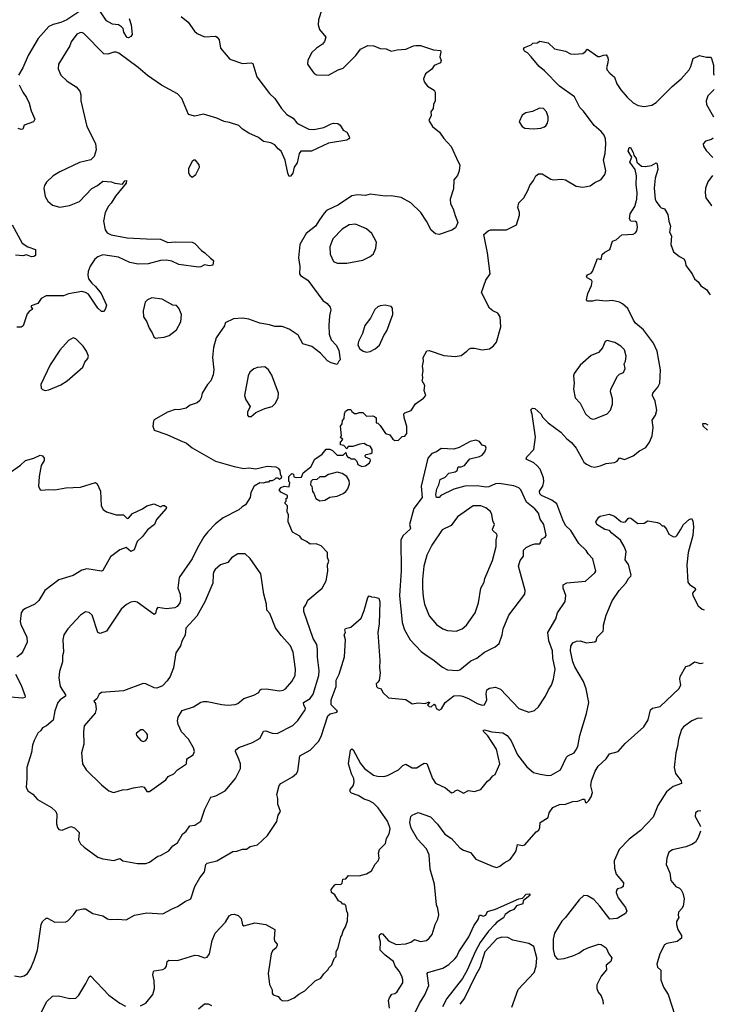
# Model space of a CAD drawing. Extents: x 1954683 to 2060285, y 904798 to 1016299.
# Tile 410 of 472: x 2053599 to 2059257, y 953075 to 961096. Entities that reach past the tile are written whole.
import ezdxf

# ---------------------------------------------------------------- set-up
doc = ezdxf.new("R2010")
doc.units = 0

msp = doc.modelspace()

# ---------------------------------------------------------------- linework, layer by layer
at = {"layer": '0CON10XD'}
for points in [[(2056084.1, 961255.9), (2056031.9, 961095), (2056030, 961055), (2056041.4, 961015), (2056093.3, 960955), (2056080.7, 960919.3), (2056064.1, 960895.9), (2056016.7, 960865), (2055976.7, 960825), (2055946.2, 960765), (2055944.1, 960734.1), (2055987.5, 960672.5), (2056000, 960655), (2056015.9, 960645.9), (2056115, 960644), (2056192.3, 960687.7), (2056235, 960700), (2056338, 960805), (2056375, 960856.2), (2056433.6, 960886.4), (2056485, 960883.8), (2056535, 960862), (2056585, 960858.8), (2056625, 960840), (2056675, 960851.2), (2056745, 960856.7), (2056806.1, 960883.9), (2056825, 960886.7), (2056865, 960886.7), (2056970.7, 960850.7), (2057026.1, 960846.1), (2057030, 960835), (2057022.5, 960795), (2057033.3, 960765), (2057027.5, 960745), (2056975, 960723.3), (2056955.9, 960694.1), (2056903.8, 960655), (2056887.5, 960615), (2056895, 960590), (2056920, 960555), (2056975, 960522.5), (2056982.5, 960505), (2056983.3, 960435), (2056970, 960405), (2056965.9, 960374.1), (2056947.5, 960345), (2056950, 960315), (2056932.5, 960275), (2056962.5, 960225), (2057019.5, 960179.5), (2057055, 960127.5), (2057113.3, 960063.3), (2057169.5, 959939.5), (2057183.8, 959915), (2057178.8, 959865), (2057165, 959827.5), (2057135, 959792.5), (2057131.7, 959718.3), (2057106, 959635), (2057109.2, 959595), (2057131.2, 959555), (2057145, 959500), (2057168.8, 959445), (2057149.3, 959400.7), (2057119.5, 959380.5), (2057015, 959347.5), (2056985, 959352.5), (2056951.7, 959381.7), (2056913.3, 959455), (2056865.6, 959525.6), (2056785.6, 959605.6), (2056705, 959647.5), (2056625, 959662.5), (2056575, 959658), (2056455, 959674.3), (2056415, 959664), (2056350.8, 959669.2), (2056305, 959662), (2056195, 959588.1), (2056098.9, 959541.1), (2056078.7, 959521.3), (2056041.9, 959465), (2056007.5, 959415), (2055933.1, 959355), (2055880.6, 959265), (2055870, 959155), (2055880, 959085), (2055878, 959025), (2055885, 959011.2), (2055946.2, 958975), (2056068.3, 958808.3), (2056102.5, 958785), (2056126.7, 958755), (2056132.5, 958732.5), (2056122, 958685), (2056115.8, 958604.2), (2056118.6, 958535), (2056137.3, 958487.3), (2056176.2, 958445), (2056198.8, 958405), (2056210, 958325), (2056197.5, 958315), (2056185, 958287.5), (2056135, 958300), (2056105, 958316.2), (2056048.3, 958378.3), (2055978.8, 958435), (2055905, 958456.2), (2055866.2, 958525), (2055795, 958575.8), (2055737.4, 958597.4), (2055676.8, 958596.8), (2055635, 958610), (2055555, 958623.3), (2055465, 958655.6), (2055415, 958665.6), (2055341.7, 958658.3), (2055272.4, 958627.6), (2055267, 958603), (2055198.8, 958505), (2055177.5, 958425), (2055170, 958345), (2055180.8, 958245), (2055175, 958202.5), (2055155.5, 958154.5), (2055129.2, 958125), (2055086.2, 958055), (2055078, 958015), (2055066, 957995), (2055045, 957975.8), (2054986.7, 957955), (2054955, 957930.8), (2054895, 957919.2), (2054865, 957920), (2054802.3, 957897.7), (2054695, 957837.5), (2054687.5, 957825), (2054682.5, 957785), (2054695, 957752.5), (2054797.3, 957717.3), (2054905, 957668.8), (2054957, 957647), (2055005, 957608.8), (2055195, 957499.2), (2055345, 957456.2), (2055425, 957440.8), (2055465, 957445.8), (2055521.7, 957438.3), (2055615, 957458.8), (2055685, 957453.3), (2055703, 957443), (2055717.5, 957425), (2055720, 957395), (2055732.5, 957375), (2055728.3, 957361.7), (2055715, 957350), (2055705, 957360), (2055685, 957360), (2055675, 957350), (2055655, 957340), (2055635, 957340), (2055625, 957330), (2055605, 957330), (2055585, 957320), (2055555, 957322.5), (2055510, 957295), (2055482.5, 957245), (2055477.5, 957205), (2055437.5, 957145), (2055411.2, 957128.8), (2055385, 957102.5), (2055255, 957038.8), (2055195, 956988.8), (2055132, 956925), (2055097.9, 956882.1), (2055046, 956795), (2055004.5, 956705.5), (2054897.9, 956552.1), (2054887.5, 956465), (2054905.5, 956415), (2054908.7, 956371.3), (2054904.2, 956345), (2054881.2, 956315), (2054862.5, 956305), (2054795, 956296.2), (2054723.3, 956306.7), (2054712.5, 956295), (2054705, 956257.5), (2054695, 956251.2), (2054555, 956350.6), (2054535, 956355.7), (2054505, 956351.4), (2054468.6, 956331.4), (2054425, 956294.2), (2054305.9, 956114.1), (2054255, 956095.8), (2054236.2, 956105), (2054188, 956245), (2054165, 956266.2), (2054135, 956271.2), (2054094.3, 956245.7), (2053992, 956135), (2053958, 956085), (2053949.2, 956045), (2053954.2, 955945), (2053947.1, 955915), (2053948.6, 955865), (2053922.9, 955785), (2053917.5, 955735), (2053928.6, 955665), (2053972.9, 955595), (2053971.4, 955585), (2053927.5, 955555), (2053910.6, 955535), (2053885.6, 955465), (2053870, 955390), (2053816.5, 955343.5), (2053783.4, 955326.6), (2053770, 955305), (2053746.2, 955285), (2053715.7, 955225), (2053702.9, 955185), (2053695, 955127.5), (2053656, 955005), (2053657.5, 954915), (2053650.8, 954845), (2053663.8, 954815), (2053707, 954787), (2053744.4, 954744.4), (2053857.2, 954677.2), (2053894, 954645), (2053902, 954625), (2053898, 954545), (2053906.7, 954515), (2053918.3, 954498.3), (2053945, 954493.3), (2054016.1, 954523.9), (2054045, 954512.1), (2054084, 954475), (2054077.5, 954415), (2054095, 954382.5), (2054124.2, 954354.2), (2054235, 954274), (2054275, 954259.2), (2054365, 954248), (2054415, 954263.3), (2054440, 954245), (2054558.3, 954221.7), (2054625, 954222), (2054655, 954232), (2054725, 954281.2), (2054745, 954286.2), (2054813.3, 954325), (2054846.7, 954365), (2054885, 954391.2), (2054925, 954460), (2054954, 954485), (2054985, 954528.6), (2055024.4, 954535.6), (2055074.2, 954565.8), (2055106, 954665), (2055155, 954763.3), (2055197.6, 954772.4), (2055272, 954815), (2055356.2, 954915), (2055398, 954995), (2055398, 955035), (2055383.4, 955073.4), (2055357.5, 955135), (2055360.6, 955149.4), (2055382.9, 955167.1), (2055495, 955209.2), (2055557.3, 955242.7), (2055585, 955300), (2055605, 955304), (2055655, 955284.2), (2055695, 955281.4), (2055825, 955345.6), (2055863.7, 955386.3), (2055924.4, 955475), (2055926.4, 955485), (2055912.2, 955515), (2055911.4, 955535), (2055964, 955566), (2055988.1, 955601.9), (2056035.9, 955755), (2056038.2, 955795), (2056025.6, 955904.4), (2056025.6, 955965), (2056020.6, 956005), (2055988.1, 956055), (2055914, 956275), (2055913.3, 956305), (2055930.3, 956329.7), (2055945, 956368.8), (2056062, 956465), (2056095.8, 956525), (2056110, 956605), (2056106, 956655), (2056116.1, 956686.1), (2056106.2, 956715), (2056106.2, 956755), (2056055, 956808.8), (2056015, 956826.2), (2055965, 956822.5), (2055936.1, 956846.1), (2055897.5, 956865), (2055880, 956890), (2055820.7, 956920.7), (2055786.7, 957005), (2055787.5, 957065), (2055777.5, 957085), (2055780, 957135), (2055760, 957155), (2055760, 957165), (2055770, 957175), (2055770, 957195), (2055780, 957205), (2055780, 957220), (2055725, 957247.5), (2055713, 957267), (2055730, 957285), (2055753, 957297), (2055795, 957290), (2055800, 957325), (2055790, 957335), (2055790, 957375), (2055815, 957400), (2055830, 957395), (2055833, 957373), (2055855, 957367.5), (2055895, 957370), (2055907.5, 957405), (2055970, 957455), (2056002.5, 957515), (2056063, 957557), (2056095, 957597.5), (2056125, 957597.5), (2056147, 957587), (2056185, 957550), (2056235, 957550), (2056255, 957570), (2056260, 957545), (2056275, 957530), (2056285, 957530), (2056295, 957520), (2056325, 957520), (2056345, 957500), (2056353.6, 957473.6), (2056385, 957457.5), (2056415, 957462.5), (2056447.5, 957485), (2056457.5, 957505), (2056452.5, 957515), (2056415, 957532.5), (2056412.5, 957545), (2056422.5, 957555), (2056458, 957562), (2056469.3, 957570.7)], [(2054155, 961210.4), (2053981.9, 961095), (2053935, 961072.9), (2053872.1, 961057.9), (2053835, 961040), (2053748.2, 960941.8), (2053666.8, 960805), (2053624.4, 960705), (2053588.6, 960645)], [(2054490.6, 961105), (2054505.5, 961055.5), (2054514.3, 960975), (2054505, 960959.2), (2054485, 960949.2), (2054475, 960951.2), (2054465, 960963.3), (2054446.2, 960995), (2054440.8, 961025), (2054429.3, 961039.3), (2054403.7, 961053.7), (2054355, 961059.6), (2054305, 961087.3), (2054245, 961176.9)], [(2054915, 961121.2), (2054970, 961075), (2055022.7, 961002.7), (2055045, 960983.8), (2055105, 960956.2), (2055195, 960961.2), (2055207.5, 960955), (2055222.3, 960932.3), (2055235, 960863.3), (2055310, 960775), (2055415, 960740.6), (2055484.1, 960744.1), (2055499.2, 960739.2), (2055531.1, 960631.1), (2055634.5, 960494.5), (2055678.2, 960455), (2055731.9, 960371.9), (2055774.6, 960324.6), (2055826, 960295), (2055856.8, 960256.8), (2055873.8, 960245), (2055954.3, 960204.3), (2055995, 960200.8), (2056075, 960217.5), (2056135, 960249.2), (2056155.9, 960254.1), (2056191.2, 960251.2), (2056208.3, 960238.3), (2056232.5, 960195), (2056265, 960180), (2056283.3, 960145), (2056286.7, 960135), (2056280, 960125), (2056262.5, 960115), (2056115, 960091.5), (2055975, 960024.3), (2055890, 960025), (2055876.2, 960005), (2055858.9, 959931.1), (2055835.8, 959895), (2055823.9, 959846.1), (2055805, 959822.5), (2055795, 959820), (2055782, 959845), (2055762.6, 959952.6), (2055728, 960025), (2055703.4, 960043.4), (2055677.9, 960077.9), (2055645, 960092.5), (2055585, 960104.3), (2055545, 960135.7), (2055465, 960170.8), (2055415, 960204.3), (2055383.3, 960235), (2055309.1, 960259.1), (2055265, 960265.7), (2055205, 960292.9), (2055095.5, 960325.5), (2055025, 960309.2), (2054975, 960323.8), (2054920, 960455), (2054885, 960491.4), (2054755, 960561.9), (2054640.8, 960640.8), (2054565, 960707.1), (2054405, 960822.9), (2054385, 960831.4), (2054365, 960830.8), (2054315.9, 960814.1), (2054285, 960818), (2054122, 960985), (2054105, 960992.5), (2054089.7, 960990.3), (2054065, 960978), (2054019.2, 960915), (2054006.1, 960883.9), (2053915.8, 960735), (2053912, 960695), (2053934.4, 960644.4), (2053985, 960596), (2054058.3, 960548.3), (2054087.5, 960515), (2054095.7, 960485), (2054096.7, 960435), (2054144.5, 960225), (2054215, 960086.7), (2054222.5, 960035), (2054205, 959982.5), (2054177.5, 959955), (2054085, 959934), (2053925, 959858), (2053870, 959825), (2053817.3, 959772.7), (2053800, 959745), (2053796.2, 959725), (2053805.9, 959655.9), (2053828.3, 959618.3), (2053866.4, 959586.4), (2053925, 959568.8), (2054005, 959582.5), (2054085, 959616), (2054185, 959721.2), (2054232.5, 959745), (2054275, 959780), (2054346.1, 959776.1), (2054375, 959763.3), (2054435, 959757.5), (2054455, 959782.5), (2054470, 959785), (2054466.1, 959763.9), (2054380.1, 959659.9), (2054345, 959601.8), (2054323, 959577), (2054295, 959524.2), (2054280.6, 959455), (2054295.6, 959385), (2054311.1, 959361.1), (2054345, 959343.6), (2054475, 959318), (2054631.7, 959311.7), (2054745, 959309.4), (2054805, 959280.5), (2054865.8, 959285.8), (2055005, 959283.3), (2055025, 959272.5), (2055078.8, 959215), (2055107.9, 959197.9), (2055152.3, 959152.3), (2055177.5, 959135), (2055173, 959097), (2055145, 959090), (2055105, 959100), (2055075, 959083.3), (2055055, 959081.2), (2054895, 959102.9), (2054838.8, 959128.8), (2054795, 959138.2), (2054745, 959135.4), (2054645, 959107.9), (2054565, 959104.6), (2054495, 959117.5), (2054402.3, 959162.3), (2054275, 959180.3), (2054235, 959165.3), (2054211.3, 959145), (2054172.3, 959087.7), (2054156.4, 959045), (2054152.9, 959015), (2054160.4, 958985), (2054185, 958950), (2054215, 958922.9), (2054262.9, 958865), (2054305, 958770), (2054296.2, 958735), (2054281.2, 958718.8), (2054265, 958720), (2054235, 958747.1), (2054159.9, 958859.9), (2054135, 958874.7), (2054105, 958881.3), (2053996.2, 958863.8), (2053955, 958847.5), (2053815, 958848), (2053774.3, 958825.7), (2053747.5, 958785), (2053693.3, 958765), (2053693.3, 958755), (2053703.3, 958745), (2053700, 958735), (2053675, 958720), (2053659.7, 958700.3), (2053627.3, 958602.7), (2053609.3, 958590.7), (2053575, 958592.5)], [(2056469.3, 957570.7), (2056470, 957595), (2056455, 957622.5), (2056425, 957630), (2056405, 957642.5), (2056370.7, 957639.3), (2056311.7, 957618.3), (2056275, 957620), (2056265, 957600), (2056238.3, 957628.3), (2056211.7, 957631.7), (2056212.5, 957655), (2056230, 957675), (2056210, 957695), (2056220, 957705), (2056212.5, 957785), (2056227, 957803), (2056228.3, 957831.7), (2056241.7, 957848.3), (2056243.6, 957886.4), (2056253.6, 957906.4), (2056275, 957920), (2056295, 957920), (2056303.3, 957903.3), (2056325, 957887.5), (2056345, 957887.5), (2056365, 957897.5), (2056395, 957897.5), (2056425, 957867.5), (2056475, 957870), (2056490, 957865), (2056501.7, 957851.7), (2056501.7, 957811.7), (2056515, 957810), (2056535, 957790), (2056577.5, 957725), (2056615, 957714), (2056639.5, 957679.5), (2056655, 957668.6), (2056685, 957672), (2056715, 957700), (2056736.1, 957703.9), (2056753.3, 957725), (2056753, 957783), (2056730, 957855), (2056727.5, 957885), (2056736.4, 957893.6), (2056787.3, 957912.7), (2056824.1, 957965.9), (2056887.7, 958012.3), (2056906.7, 958035), (2056893.8, 958075), (2056900, 958115), (2056877.5, 958155), (2056883.3, 958175), (2056878.8, 958205), (2056886.7, 958235), (2056880, 958275), (2056888.8, 958315), (2056886.7, 958345), (2056915, 958397.5), (2056935, 958400), (2057055, 958361.2), (2057145, 958353.3), (2057195, 958360), (2057242.5, 958395), (2057257, 958413), (2057275, 958420), (2057305, 958420), (2057365, 958406.2), (2057425, 958416.2), (2057459.7, 958440.3), (2057481.7, 958468.3), (2057517.5, 958595), (2057512.9, 958675), (2057494.5, 958704.5), (2057452.5, 958725), (2057425, 958746.7), (2057362, 958875), (2057395.8, 958974.2), (2057431.2, 959025), (2057408.3, 959198.3), (2057380, 959345), (2057413.9, 959376.1), (2057435, 959383.3), (2057565, 959384.2), (2057646.7, 959425), (2057669.2, 959505), (2057670, 959525), (2057658, 959565), (2057664.3, 959605), (2057706, 959645), (2057739.2, 959705), (2057754.4, 959745.6), (2057784.1, 959785.9), (2057803.3, 959825), (2057825, 959841.2), (2057855, 959840), (2057925, 959796.2), (2057945, 959791.2), (2058015, 959796.2), (2058045, 959792), (2058130.9, 959740.9), (2058185, 959730.8), (2058245, 959742), (2058285, 959769.2), (2058336.8, 959793.2), (2058364.3, 959835), (2058373.5, 959865), (2058355.6, 959955), (2058368.5, 960005), (2058372.3, 960085), (2058370.4, 960125), (2058360.4, 960155), (2058335, 960186), (2058277.5, 960235), (2058191.2, 960351.2), (2058161.5, 960381.5), (2058119.2, 960469.1), (2057996.7, 960555), (2057875, 960680.8), (2057830, 960715), (2057766.2, 960795), (2057736.2, 960825), (2057710.5, 960840.5), (2057702.5, 960855), (2057711.2, 960868.8), (2057765, 960892.5), (2057780, 960905), (2057815, 960906.7), (2057835, 960920), (2057905, 960906.7), (2057955, 960860), (2058045, 960841.2), (2058085, 960818), (2058115, 960814.2), (2058185, 960822), (2058205, 960833.8), (2058225, 960856), (2058307.7, 960797.7), (2058325, 960796), (2058355, 960808.1), (2058375, 960808.9), (2058388.5, 960795), (2058392.2, 960775), (2058390.6, 960745), (2058378, 960705), (2058385.8, 960685), (2058405, 960660), (2058445, 960626.7), (2058464.3, 960574.3), (2058496.2, 960525), (2058546.2, 960465), (2058595, 960418.8), (2058637.7, 960397.7), (2058685, 960388), (2058748.8, 960401.2), (2058785, 960422), (2058915, 960552), (2058986.5, 960613.5), (2059052.1, 960687.9), (2059066, 960715), (2059085, 960780), (2059136.2, 960803.8), (2059195, 960790), (2059225, 960790), (2059235, 960780), (2059251.4, 960725), (2059250, 960655), (2059257.3, 960645.2)], [(2053594, 960565), (2053624, 960505), (2053653, 960463), (2053676.7, 960415), (2053693.3, 960355), (2053722.5, 960285), (2053710, 960265), (2053635, 960237.5), (2053625, 960203.3), (2053610.7, 960200.7), (2053585, 960210)], [(2059255.1, 960527.2), (2059205, 960476), (2059190.6, 960435), (2059194.5, 960404.5), (2059250.9, 960305)], [(2057785, 960206), (2057845, 960213.8), (2057875, 960223.3), (2057885, 960232.5), (2057897.7, 960252.3), (2057903.6, 960276.4), (2057903.8, 960305), (2057891.2, 960345), (2057865, 960373.8), (2057834.3, 960375.7), (2057775, 960348), (2057723, 960337), (2057692.7, 960317.3), (2057667.5, 960265), (2057692.5, 960225), (2057715, 960213.3), (2057785, 960206)], [(2059247.7, 960132), (2059235, 960121.2), (2059184.3, 960105.7), (2059166.4, 960083.6), (2059168.8, 960065), (2059190.6, 960030.6), (2059244.7, 959974.2)], [(2053555, 953306), (2053605, 953298), (2053634.2, 953305.8), (2053661.2, 953325), (2053686, 953365), (2053717.5, 953435), (2053744.3, 953515.7), (2053773.6, 953726.4), (2053785, 953750), (2053813, 953777), (2053825, 953777.5), (2053883.6, 953743.6), (2053975, 953748), (2053990, 953755), (2054037, 953803), (2054065, 953842.5), (2054115, 953853.3), (2054135, 953853.3), (2054195, 953816.2), (2054275, 953796.2), (2054315, 953771.2), (2054335, 953766.2), (2054395, 953768.8), (2054465, 953762), (2054535, 953801.2), (2054635, 953820), (2054765, 953812.5), (2054835, 953851.4), (2054885, 953870.8), (2054946.7, 953913.3), (2054994, 953935), (2055026.2, 954035), (2055065, 954106.7), (2055105, 954153.8), (2055116.1, 954213.9), (2055125.9, 954224.1), (2055205, 954243.8), (2055335, 954320), (2055368.3, 954321.7), (2055415, 954338.8), (2055445, 954340), (2055475, 954361.2), (2055535, 954373.8), (2055618.6, 954451.4), (2055692.5, 954565), (2055704, 954615), (2055722, 954645), (2055700.8, 954705), (2055702.3, 954752.3), (2055694.2, 954785), (2055711.7, 954858.3), (2055725.7, 954874.3), (2055820.7, 954929.3), (2055855, 954956.7), (2055865.8, 954975), (2055879.5, 955100.5), (2055965, 955146.2), (2056034, 955215), (2056055, 955256.7), (2056109.4, 955425), (2056128.4, 955441.6), (2056183.3, 955455), (2056186.7, 955463.3), (2056137.1, 955515), (2056135.4, 955555), (2056175.9, 955665), (2056176, 955715), (2056200.8, 955765), (2056245.4, 955905.4), (2056254, 956045), (2056242.5, 956085), (2056252.5, 956105), (2056246.7, 956125), (2056254.1, 956135.9), (2056295, 956146.7), (2056380.3, 956219.7), (2056405.7, 956284.3), (2056435, 956390), (2056445, 956402.5), (2056465, 956393.3), (2056493, 956393), (2056525, 956383.3), (2056532.9, 956355), (2056527.1, 956175), (2056517.5, 956105), (2056532.5, 955875), (2056529.4, 955815), (2056535.7, 955775), (2056528.3, 955711.7), (2056513.6, 955696.4), (2056502.3, 955685), (2056505, 955664.4), (2056515, 955654.4), (2056543.8, 955643.8), (2056557.5, 955615), (2056602.3, 955572.3), (2056745, 955558), (2056795, 955522), (2056845, 955531.2), (2056903, 955527), (2056935, 955540), (2056937, 955533), (2056920, 955515), (2056935, 955500), (2056951.7, 955498.3), (2056975, 955520), (2056986.7, 955506.7), (2056992.5, 955485), (2057015, 955470), (2057035, 955482.5), (2057065.6, 955534.4), (2057135, 955587.3), (2057185, 955590), (2057205, 955585.5), (2057255.3, 955565.3), (2057325, 955525.6), (2057365, 955511.4), (2057385, 955513.8), (2057404.3, 955555.7), (2057398.6, 955605), (2057404.3, 955635.7), (2057425, 955650.8), (2057475, 955660), (2057515, 955642.5), (2057665.7, 955485.7), (2057745, 955454), (2057791.2, 955468.8), (2057825, 955498.8), (2057880.8, 955585), (2057907, 955637), (2057930.8, 955675), (2057948.6, 955725), (2057961.4, 955805), (2057940.6, 955895), (2057938.1, 955955), (2057910, 956035), (2057901.5, 956105), (2057965, 956216.2), (2057979.4, 956265), (2058042.4, 956357.6), (2058047.8, 956405), (2058025.8, 956465), (2058025, 956492.5), (2058055, 956508.1), (2058208.7, 956521.3), (2058285, 956590), (2058291.1, 956605), (2058268, 956705), (2058230, 956745), (2058212.7, 956772.7), (2058155, 956828), (2058088.9, 956935), (2058045.2, 956975.2), (2058023.2, 957023.2), (2057973.1, 957153.1), (2057935, 957181.2), (2057850.2, 957220.2), (2057835.6, 957235), (2057833.1, 957255), (2057859.4, 957295), (2057869.1, 957335), (2057864.6, 957365), (2057837.5, 957435), (2057812.5, 957465), (2057786, 957485), (2057723.3, 957515), (2057730, 957535), (2057785.8, 957595), (2057801.4, 957695), (2057773.4, 957883.4), (2057762.5, 957917.5), (2057775, 957932.5), (2057795, 957930), (2057845, 957886.7), (2057861.2, 957855), (2057903.4, 957813.4), (2058006, 957736), (2058055, 957681.4), (2058095, 957652.9), (2058131.9, 957605), (2058183.4, 957513.4), (2058195, 957492), (2058215, 957475.7), (2058255, 957455.8), (2058285, 957450.8), (2058328.8, 957461.2), (2058375, 957482), (2058445, 957488), (2058465, 957498.8), (2058485, 957526.2), (2058525, 957513.8), (2058595, 957543.3), (2058648.8, 957585), (2058699.3, 957610.7), (2058730.6, 957655), (2058750.5, 957705), (2058759.2, 957775), (2058750.8, 957835), (2058778, 957875), (2058790, 957915), (2058775, 957987.5), (2058752.5, 958035), (2058757.5, 958055), (2058797.6, 958102.4), (2058814.2, 958135), (2058817.8, 958245), (2058791.5, 958395), (2058762, 958462), (2058679.5, 958569.5), (2058615.4, 958625), (2058599.8, 958649.8), (2058554.2, 958744.2), (2058510.7, 958780.7), (2058485, 958793.8), (2058425, 958809.4), (2058375, 958803.1), (2058295, 958810.8), (2058265, 958802.5), (2058223.6, 958803.6), (2058216.7, 958815), (2058226, 958865), (2058258.1, 958931.9), (2058262.3, 958962.3), (2058256.7, 958975), (2058222.1, 958992.1), (2058216, 959005), (2058225, 959018.1), (2058255, 959031.9), (2058266, 959044), (2058305, 959150), (2058335, 959143.3), (2058345, 959182.5), (2058365, 959202.5), (2058407.5, 959225), (2058427.5, 959292.5), (2058458.3, 959301.7), (2058505, 959343.8), (2058595, 959348), (2058615, 959358.8), (2058625.6, 959375), (2058632.9, 959405), (2058625.7, 959445), (2058615, 959452.5), (2058576, 959456), (2058566, 959475), (2058571.4, 959515), (2058610.9, 959575), (2058625.4, 959635), (2058630, 959685), (2058620, 959755), (2058624.2, 959824.2), (2058612, 959875), (2058568, 959935), (2058584.2, 959975), (2058556.9, 960025), (2058565, 960056.2), (2058575, 960054), (2058596.7, 960015), (2058601.9, 959991.9), (2058620, 959965), (2058625.8, 959935.8), (2058665, 959903.8), (2058695, 959901.2), (2058745, 959908), (2058785, 959929.2), (2058793.1, 959923.1), (2058797.6, 959875), (2058774.6, 959805.4), (2058768.6, 959725), (2058775.7, 959635), (2058782.5, 959615), (2058812.5, 959575), (2058823.8, 959563.8), (2058852.5, 959555), (2058878.8, 959508.8), (2058886.2, 959455), (2058900, 959415), (2058893.3, 959365), (2058908.8, 959335), (2058902.9, 959265), (2058926, 959205), (2058975, 959166.7), (2059009.3, 959149.3), (2059019.3, 959129.3), (2059024.1, 959094.1), (2059076.1, 959026.1), (2059095.9, 958985.9), (2059125, 958961.2), (2059148.8, 958928.8), (2059195, 958898), (2059214.5, 958864.5), (2059223.6, 958855.4)], [(2055005, 959812.5), (2055033.6, 959836.4), (2055062.5, 959895), (2055060, 959915), (2055031.7, 959951.7), (2055018.3, 959951.7), (2055005, 959940), (2054973.3, 959885), (2054975, 959850), (2054985, 959830), (2055005, 959812.5)], [(2059241.9, 959826.4), (2059204.4, 959775), (2059185.5, 959724.5), (2059181.8, 959685), (2059188.5, 959645), (2059232, 959585), (2059237.3, 959581.2)], [(2053537.5, 959425), (2053620, 959275), (2053665, 959246.2), (2053726.7, 959225), (2053726.7, 959175), (2053715, 959166.7), (2053695, 959164), (2053655, 959180), (2053625, 959172), (2053565, 959177.5)], [(2056265, 959112.9), (2056392.7, 959137.3), (2056455, 959166), (2056480, 959190), (2056501.2, 959235), (2056504.3, 959285), (2056468.6, 959355), (2056422.7, 959392.7), (2056335, 959430.9), (2056283.9, 959426.1), (2056225, 959391.1), (2056149.5, 959310.5), (2056125.3, 959245), (2056128.2, 959185), (2056155, 959127.5), (2056185, 959113.1), (2056265, 959112.9)], [(2054705, 958502.5), (2054725, 958504.2), (2054775, 958510), (2054815.8, 958524.2), (2054875, 958570), (2054912, 958635), (2054915.7, 958695), (2054895, 958746.7), (2054875, 958767.5), (2054845, 958771.2), (2054760.5, 958820.5), (2054675, 958831.2), (2054640, 958815), (2054620, 958795), (2054604.2, 958725), (2054608, 958675), (2054635.4, 958635.4), (2054652.1, 958582.1), (2054678.1, 958545), (2054691.8, 958511.8), (2054705, 958502.5)], [(2056425, 958387.9), (2056455, 958392.7), (2056495, 958414.5), (2056530, 958445), (2056565.4, 958524.6), (2056589.5, 958560.5), (2056637.1, 958695), (2056636.2, 958745), (2056625, 958760), (2056575, 958770), (2056535, 958765.6), (2056515, 958756.9), (2056493.1, 958735), (2056455.7, 958665), (2056409.4, 958605), (2056390.9, 958539.1), (2056357.8, 958475), (2056353.8, 958445), (2056370, 958415), (2056396.6, 958396.6), (2056425, 958387.9)], [(2053805, 958076.2), (2053835, 958081.2), (2053935, 958121.2), (2053985.8, 958154.2), (2054113.9, 958266.1), (2054128.8, 958305), (2054152.5, 958335), (2054159.4, 958355), (2054142.5, 958395), (2054115, 958437.5), (2054055, 958496.9), (2054035, 958503.3), (2053997, 958483), (2053926.2, 958405), (2053845.8, 958285), (2053770, 958125), (2053773.8, 958095), (2053784.2, 958084.2), (2053805, 958076.2)], [(2058265, 957842), (2058285, 957844.2), (2058383.3, 957885), (2058412.5, 957915), (2058428, 957965), (2058427.7, 958007.7), (2058412, 958065), (2058415, 958087.5), (2058468.3, 958191.7), (2058485, 958208), (2058516.6, 958223.4), (2058531.2, 958255), (2058523, 958293), (2058533.8, 958315), (2058538.8, 958355), (2058525.8, 958405.8), (2058495, 958436.7), (2058446.1, 958466.1), (2058385, 958482.5), (2058367.5, 958475), (2058346.1, 958423.9), (2058313.3, 958385), (2058255, 958360), (2058165, 958281.2), (2058116.7, 958215), (2058111.2, 958195), (2058116.7, 958135), (2058111.2, 958085), (2058123.8, 958015), (2058165, 957972.5), (2058206.7, 957885), (2058245, 957848.8), (2058265, 957842)], [(2055463, 957863), (2055485, 957863.3), (2055522.5, 957895), (2055595, 957928), (2055655, 957946.2), (2055680.5, 957969.5), (2055703.8, 958015), (2055706.2, 958055), (2055651.7, 958201.7), (2055625, 958242.5), (2055595, 958267.5), (2055535, 958263.3), (2055505, 958253.3), (2055474.2, 958225.8), (2055461.2, 958195), (2055431.2, 958035), (2055440.5, 958000.5), (2055476.7, 957945), (2055455, 957900), (2055453.6, 957873.6), (2055463, 957863)], [(2059202.9, 957751.5), (2059166.2, 957785), (2059165, 957806.7), (2059185, 957805.8), (2059203.7, 957796.5)], [(2057165, 955795.8), (2057185, 955800), (2057275, 955872.5), (2057322, 955895), (2057385, 955942.5), (2057472.3, 955987.7), (2057504.2, 956015.8), (2057530, 956085), (2057537.5, 956135), (2057584.5, 956245.5), (2057714, 956415), (2057715.7, 956445), (2057662.9, 956645), (2057675, 956690), (2057702.9, 956725), (2057704.2, 956775), (2057725, 956796), (2057762.5, 956815), (2057795, 956826.2), (2057835, 956827.5), (2057845, 956840), (2057848.8, 956865), (2057879.1, 956880.9), (2057888, 956895), (2057869.4, 956985), (2057837.6, 957027.6), (2057824.3, 957075), (2057795, 957111.9), (2057728.2, 957165), (2057682.5, 957265), (2057665, 957283.3), (2057625, 957299.6), (2057505, 957317.3), (2057475, 957314.4), (2057419.3, 957290.7), (2057395, 957287.8), (2057325, 957297.9), (2057225, 957297.1), (2057135, 957272.5), (2057030.8, 957219.2), (2057015, 957203.8), (2056995, 957203.3), (2056990, 957225), (2056998, 957275), (2057013.9, 957306.1), (2057025, 957350), (2057065, 957370), (2057095, 957401.2), (2057145, 957413.8), (2057162.5, 957425), (2057170, 957455), (2057195, 957452.5), (2057222.5, 957465), (2057265, 957517.5), (2057345, 957538), (2057365, 957549.2), (2057387.5, 957575), (2057398, 957605), (2057392.3, 957622.3), (2057365, 957630), (2057345, 957658.8), (2057315, 957671.2), (2057269.7, 957660.3), (2057177.7, 957612.3), (2057135, 957597.5), (2057031.7, 957601.7), (2056993.6, 957576.4), (2056955, 957562.5), (2056922.5, 957525), (2056870, 957295), (2056876.7, 957205), (2056810.8, 957115), (2056774.2, 956985), (2056782.5, 956955), (2056778.6, 956945), (2056719.7, 956890.3), (2056704.2, 956855), (2056705.5, 956605.5), (2056693.8, 956405), (2056715.7, 956185), (2056733.1, 956125), (2056778.6, 956045), (2056869.4, 955949.4), (2056909.8, 955919.8), (2056965, 955884.4), (2057042, 955822), (2057085, 955800), (2057165, 955795.8)], [(2053505, 957396.2), (2053605, 957466), (2053645, 957506.2), (2053712.5, 957525), (2053765, 957548.8), (2053783.6, 957543.6), (2053797.5, 957525), (2053796.7, 957505), (2053772.9, 957465), (2053756.2, 957375), (2053751.2, 957295), (2053765, 957267.5), (2053775, 957263.3), (2053835, 957270), (2053885, 957266), (2053975, 957282), (2054095, 957288.8), (2054215, 957326), (2054228.8, 957315), (2054256, 957255), (2054262, 957135), (2054278.8, 957105), (2054305, 957086), (2054385, 957061.9), (2054445, 957062), (2054475, 957033.3), (2054485, 957036.2), (2054516.4, 957073.6), (2054599.4, 957110.6)], [(2056045, 957177.5), (2056085, 957183.3), (2056125, 957206.2), (2056185.9, 957214.1), (2056235, 957236.7), (2056255, 957253.3), (2056271.2, 957275), (2056286.2, 957315), (2056281.7, 957341.7), (2056263.3, 957375), (2056225, 957400), (2056185, 957410), (2056115, 957392.5), (2056085, 957373.3), (2056045, 957372.5), (2056019.5, 957350.5), (2055983, 957347), (2055970, 957335), (2055968.3, 957308.3), (2055977.5, 957295), (2055983, 957253), (2055995, 957240), (2056012.5, 957195), (2056045, 957177.5)], [(2054599.4, 957110.6), (2054635, 957136.2), (2054695, 957151.2), (2054745, 957128.8), (2054765, 957138.6), (2054777.6, 957137.6), (2054793.8, 957125), (2054792, 957115), (2054713.3, 957025), (2054696.7, 956985), (2054638.8, 956941.2), (2054598.8, 956885), (2054556.2, 956845), (2054531.7, 956778.3), (2054505, 956763.8), (2054465, 956797.5), (2054415, 956778.8), (2054338.9, 956721.1), (2054275, 956610), (2054265.9, 956604.1), (2054145, 956623.6), (2054105, 956612.5), (2054035, 956569.5), (2053916.7, 956533.3), (2053803.3, 956445), (2053754.1, 956365.9), (2053723.3, 956335), (2053645, 956299.2), (2053624.5, 956285.5), (2053610.8, 956265), (2053602.5, 956195), (2053608.3, 956168.3), (2053657.3, 956067.3), (2053660.5, 956025), (2053625, 955949.2), (2053610.2, 955929.8), (2053575, 955904)], [(2057155, 956114), (2057203.3, 956135), (2057238.8, 956165), (2057310, 956265), (2057335.6, 956344.4), (2057354.4, 956465.6), (2057382, 956515), (2057387.5, 956545), (2057449.8, 956690.2), (2057480, 956805), (2057481.1, 956855), (2057489.4, 956895), (2057486, 956906), (2057452.5, 956935), (2057450.8, 956945), (2057466, 956985), (2057452.5, 957015), (2057446, 957065), (2057435, 957088.8), (2057395, 957120.8), (2057355, 957135.7), (2057292.9, 957137.1), (2057164.5, 957045.5), (2057112.9, 956975), (2057039.4, 956940.6), (2056956.4, 956816.4), (2056914.5, 956735), (2056891.2, 956645), (2056879.5, 956535), (2056880, 956465), (2056884.3, 956395), (2056895.8, 956335), (2056935, 956240), (2056995, 956168), (2057046.7, 956135), (2057085, 956120), (2057155, 956114)], [(2054583.2, 953063.2), (2054625, 953085.6), (2054683.6, 953155), (2054698.2, 953205), (2054694.3, 953265.7), (2054683.3, 953315), (2054687.7, 953342.3), (2054695, 953348.8), (2054765, 953358.8), (2054785, 953370), (2054794.1, 953385.9), (2054801.2, 953425), (2054812.5, 953435), (2054885, 953431.2), (2055025, 953476), (2055052.3, 953472.3), (2055105, 953452.5), (2055125, 953458.8), (2055145.8, 953485), (2055166.4, 953593.6), (2055191.4, 953655), (2055275.8, 953745), (2055304, 953795), (2055325, 953807.1), (2055345, 953809.4), (2055378.7, 953798.7), (2055403.3, 953775), (2055413, 953723), (2055423.6, 953713.6), (2055515, 953739.2), (2055605, 953726), (2055677.5, 953685), (2055672, 953605), (2055677.7, 953587.7), (2055696.2, 953565), (2055696.1, 953556.1), (2055686.7, 953535), (2055657.9, 953512.1), (2055647.1, 953485), (2055622, 953325), (2055633.6, 953236.4), (2055654.1, 953194.1), (2055656.7, 953165), (2055663.6, 953153.6), (2055705, 953140), (2055723.6, 953113.6), (2055743, 953103), (2055785, 953107.5), (2055835, 953127.5), (2055871.7, 953158.3), (2055922.5, 953185), (2056005, 953266.7), (2056051.7, 953288.3), (2056075, 953322.5), (2056110, 953355), (2056120, 953375), (2056142.3, 953397.7), (2056161.7, 953448.3), (2056176.7, 953465), (2056176.2, 953505), (2056194, 953535), (2056213.8, 953625), (2056223.9, 953636.1), (2056233.8, 953675), (2056253.3, 953705), (2056268.8, 953755), (2056272.5, 953815), (2056262.5, 953835), (2056255, 953880), (2056245, 953890), (2056231.7, 953891.7), (2056218.3, 953908.3), (2056195, 953917.5), (2056165.9, 953965.9), (2056137.5, 953985), (2056135, 954010), (2056165, 954047.5), (2056177, 954053), (2056215, 954050), (2056227, 954063), (2056230, 954095), (2056255, 954097.5), (2056276.4, 954123.6), (2056365, 954122), (2056425, 954138.8), (2056465, 954161.2), (2056494.2, 954215.8), (2056520, 954245), (2056526.2, 954265), (2056522.3, 954307.7), (2056530, 954335), (2056578, 954385), (2056586.2, 954425), (2056609.2, 954465), (2056615.6, 954505), (2056611.9, 954525), (2056595, 954567.5), (2056520, 954675), (2056481.4, 954715), (2056445, 954733.5), (2056404, 954745), (2056355.4, 954775.4), (2056302.5, 954795), (2056291.2, 954805), (2056292, 954825), (2056316, 954855), (2056324.2, 954885.8), (2056320, 954915), (2056301.7, 954951.7), (2056278.1, 955035), (2056294.2, 955145.8), (2056305, 955157.5), (2056315, 955148.8), (2056375.6, 955035.6), (2056407.4, 954997.4), (2056482.2, 954942.2), (2056513.6, 954933.6), (2056565, 954931.9), (2056595, 954938.6), (2056685.7, 954984.3), (2056720.7, 955019.3), (2056745, 955031.2), (2056795, 955001.2), (2056835, 955002), (2056860, 955020), (2056895, 955040), (2056915, 955035.8), (2056962.5, 954915), (2056985, 954876.7), (2057067.4, 954837.4), (2057115, 954798), (2057135, 954802), (2057145.8, 954815), (2057165, 954823.3), (2057215, 954794), (2057255, 954816), (2057305, 954808.8), (2057355, 954826.2), (2057408.3, 954891.7), (2057431.7, 954908.3), (2057453.2, 954936.8), (2057472, 954948), (2057511.2, 955035), (2057484.1, 955154.1), (2057411.5, 955261.5), (2057379.2, 955295), (2057374.3, 955305.7), (2057385, 955312), (2057445, 955294.4), (2057535, 955287.1), (2057570, 955265), (2057601.9, 955221.9), (2057655, 955108), (2057729.5, 955009.5), (2057785, 954964), (2057839.2, 954949.2), (2057905, 954939.2), (2057928.3, 954941.7), (2058005.5, 954984.5), (2058052.7, 955087.3), (2058065, 955100), (2058115, 955123.3), (2058130, 955145), (2058144.2, 955175.8), (2058162.9, 955265), (2058217, 955443), (2058236.1, 955533.9), (2058212.5, 955645), (2058192.9, 955705), (2058120.4, 955825), (2058103.7, 955865), (2058086.9, 955955), (2058088.1, 955991.9), (2058105, 956018.8), (2058135, 956034.2), (2058165, 956035.8), (2058215, 956020), (2058285, 956028.8), (2058295, 956037.5), (2058304.2, 956065.8), (2058351.2, 956115), (2058355.7, 956135.7), (2058355.7, 956165), (2058375.9, 956244.1), (2058425, 956362.5), (2058482.5, 956445), (2058537.5, 956505), (2058557, 956543), (2058578.3, 956561.7), (2058581.2, 956575), (2058557.7, 956657.7), (2058530, 956695), (2058540, 956765), (2058524.2, 956805), (2058494, 956855), (2058422.5, 956912.5), (2058404.5, 956934.5), (2058365, 956944.3), (2058300, 956985), (2058293.3, 957005), (2058315.9, 957044.1), (2058327.7, 957052.3), (2058401.7, 957068.3), (2058445, 957050.8), (2058495, 957009.2), (2058515, 957002), (2058534.1, 957005.9), (2058555, 957033.3), (2058565, 957037.5), (2058576.2, 957035), (2058635, 956990.8), (2058685, 956994.2), (2058715, 957013.3), (2058795, 957000), (2058813, 956993), (2058833, 956973), (2058845, 956972.5), (2058867, 956947), (2058886.1, 956906.1), (2058925, 956884), (2058943.9, 956886.1), (2058955, 956896.7), (2058981.7, 956941.7), (2059006.1, 956983.9), (2059052.5, 957025), (2059071.7, 957031.7), (2059082.5, 957015), (2059087.5, 956965), (2059081.2, 956895), (2059043.6, 956756.4), (2059034.5, 956655), (2059042.2, 956515), (2059055, 956495.6), (2059102.5, 956465), (2059104.2, 956455), (2059080.8, 956425), (2059081.2, 956405), (2059125, 956320), (2059157.5, 956295), (2059175.3, 956287.7)], [(2054361.7, 954801.7), (2054375, 954803.3), (2054435, 954821.2), (2054475.8, 954824.2), (2054525, 954840), (2054595, 954850), (2054612.5, 954845), (2054635, 954810), (2054655, 954807.5), (2054788.8, 954905), (2054808.3, 954931.7), (2054855, 954954), (2054884.5, 954985.5), (2054958, 955035), (2054961.2, 955075), (2055011.2, 955108.8), (2055022, 955135), (2055014.2, 955165), (2054974.6, 955235), (2054916, 955295), (2054890, 955355), (2054885.4, 955385), (2054889.6, 955415), (2054922.2, 955467.7), (2055015, 955499.5), (2055075, 955537.5), (2055095, 955542.9), (2055125, 955541.9), (2055245, 955517.1), (2055295, 955512.5), (2055355, 955518), (2055375, 955526.2), (2055425, 955567.5), (2055505.5, 955594.5), (2055547.5, 955615), (2055556.2, 955635), (2055567.1, 955642.9), (2055606.1, 955643.9), (2055715, 955630), (2055746.3, 955633.7), (2055765, 955646.2), (2055815.8, 955705), (2055842.9, 955755), (2055845.7, 955805), (2055827.5, 955945), (2055805.6, 955995.6), (2055729.8, 956079.8), (2055683.3, 956143.3), (2055637.5, 956257.5), (2055612, 956285), (2055608.8, 956335), (2055586.2, 956415), (2055563, 956583), (2055475, 956708.1), (2055434.3, 956744.3), (2055375, 956746.2), (2055325, 956711.2), (2055293.3, 956675), (2055235, 956655.7), (2055191.7, 956618.3), (2055177.5, 956595), (2055174.3, 956575.7), (2055172.9, 956505), (2055106.9, 956355), (2055041.7, 956238.3), (2054951.8, 956138.2), (2054947.8, 956082.2), (2054922.1, 956037.9), (2054910, 955995), (2054871.3, 955938.7), (2054852.5, 955815), (2054824.5, 955745), (2054800.8, 955709.2), (2054761.3, 955668.7), (2054715, 955649.6), (2054693.1, 955653.1), (2054626.4, 955686.4), (2054605, 955689.6), (2054445, 955628.1), (2054264.5, 955615.5), (2054245, 955601.2), (2054226.9, 955563.1), (2054202.5, 955545), (2054216, 955526), (2054221.7, 955478.3), (2054212.3, 955447.7), (2054124.2, 955345), (2054118.6, 955295), (2054120.8, 955195), (2054102.5, 955125), (2054110, 955035), (2054140, 954985), (2054264.4, 954864.4), (2054325, 954813.8), (2054361.7, 954801.7)], [(2056610.6, 953045), (2056604.4, 953105), (2056611.7, 953128.3), (2056631.4, 953158.6), (2056655, 953164), (2056670, 953175), (2056719.7, 953250.3), (2056720, 953275), (2056710.6, 953305), (2056690, 953345), (2056658.5, 953385), (2056642.9, 953422.9), (2056576, 953475), (2056536.2, 953515), (2056536.7, 953585), (2056526.7, 953625), (2056531.2, 953645), (2056545, 953652.5), (2056555, 953650), (2056602.7, 953592.7), (2056665, 953561.8), (2056743.4, 953566.6), (2056785, 953581.1), (2056815, 953602.9), (2056865, 953588.1), (2056912.5, 953595), (2056935.7, 953614.3), (2056958, 953645), (2056984.2, 953725), (2057005, 953767.5), (2057012.5, 953805), (2057005.7, 953855), (2056995.5, 953885.5), (2056977.9, 954055), (2056941.5, 954175), (2056934, 954294), (2056912.7, 954342.7), (2056839.5, 954419.5), (2056788.9, 954508.9), (2056776.7, 954555), (2056786.2, 954605), (2056796.7, 954615), (2056845, 954638.8), (2056945, 954601.2), (2057003.4, 954543.4), (2057062, 954462), (2057115.9, 954425.9), (2057185, 954350), (2057215, 954331.4), (2057272.3, 954312.3), (2057315, 954258.8), (2057455, 954196.7), (2057485, 954190), (2057510.7, 954199.3), (2057545, 954228.8), (2057595.4, 954254.6), (2057630, 954305), (2057643.3, 954325), (2057654, 954376), (2057695, 954369.2), (2057713.3, 954375), (2057805, 954480), (2057826.7, 954495), (2057836.2, 954515), (2057840, 954555), (2057903, 954597), (2057911.2, 954635), (2057941.2, 954678.8), (2057995, 954702), (2058045, 954706), (2058105, 954726.2), (2058145, 954731.2), (2058185, 954747.5), (2058200, 954745), (2058208.3, 954718.3), (2058215, 954717.5), (2058235, 954736.7), (2058254.3, 954765), (2058265, 954800), (2058250.8, 954855), (2058258.1, 954895), (2058287.1, 954975), (2058310.8, 955015), (2058375, 955076.2), (2058404.4, 955115.6), (2058475, 955134.4), (2058531, 955199), (2058682.3, 955335), (2058717.3, 955392.7), (2058736.9, 955473.1), (2058755, 955486.7), (2058815, 955500.6), (2058968.1, 955645), (2058984.4, 955675), (2058975.6, 955725), (2058978.1, 955745), (2059025, 955827.5), (2059055, 955836), (2059095, 955864), (2059145, 955852), (2059167.2, 955857)], [(2053565.7, 955765), (2053611.5, 955675), (2053643.8, 955585), (2053640, 955575), (2053620.6, 955569.4), (2053525, 955577.1)], [(2059159.2, 955407.1), (2059157.4, 955407.4), (2059116.4, 955403.6), (2059075, 955385.5), (2059005.7, 955335), (2058990.6, 955315), (2058964.4, 955235.6), (2058958.5, 955175), (2058942.7, 955125), (2058930.9, 955005), (2058940, 954955), (2058986.9, 954895), (2058989.2, 954875), (2058921.5, 954848.5), (2058867.5, 954805), (2058796.9, 954695), (2058760.3, 954599.7), (2058655, 954491.1), (2058565, 954419.2), (2058481.8, 954335), (2058440.6, 954245), (2058444.3, 954185), (2058458.6, 954135), (2058518, 954065), (2058513.8, 954035), (2058502.5, 954025), (2058470, 954015), (2058461.2, 954005), (2058458, 953985), (2058475, 953942), (2058534, 953865), (2058544, 953835), (2058533.8, 953815), (2058465, 953774), (2058405, 953767.5), (2058324.3, 953875), (2058275, 953928.1), (2058225, 953960), (2058195, 953960.6), (2058155.7, 953925), (2058041.7, 953778.3), (2058016.3, 953753.7), (2057954.4, 953655), (2057945.6, 953605), (2057944.3, 953525), (2057955, 953472.5), (2057970.5, 953450.5), (2057985, 953443.8), (2058035, 953448), (2058105, 953468.8), (2058155, 953491.2), (2058191.7, 953518.3), (2058235, 953539.2), (2058316.1, 953566.1), (2058335, 953563.3), (2058376.7, 953535), (2058398.8, 953485), (2058423.8, 953453.8), (2058415.6, 953424.4), (2058376.7, 953395), (2058380, 953355), (2058336, 953305), (2058300, 953235), (2058300, 953205), (2058310, 953175), (2058336.7, 953145), (2058348.8, 953105), (2058351.2, 953075)], [(2054605, 955216.7), (2054625, 955223.8), (2054640, 955245), (2054639.3, 955269.3), (2054633, 955283), (2054605, 955310), (2054585, 955310), (2054550, 955285), (2054546.2, 955275), (2054551.2, 955265), (2054585, 955223.3), (2054605, 955216.7)], [(2059147.5, 954650.9), (2059122.7, 954647.3), (2059105, 954636.2), (2059101.2, 954605), (2059145.6, 954526.2), (2059145.6, 954525)], [(2059145, 954486.3), (2059127.1, 954435), (2059103, 954397), (2059075, 954377.5), (2059025, 954357.1), (2058915.9, 954334.1), (2058886.7, 954315), (2058870.8, 954265), (2058866, 954215), (2058894.4, 954145), (2058904.3, 954085), (2058944.4, 954034.4), (2058975, 954020), (2058987.3, 954007.3), (2059000.5, 953980.5), (2059011.2, 953935), (2059002.9, 953875), (2058993.1, 953855), (2058965.5, 953825), (2058962.4, 953802.4), (2058967.7, 953782.3), (2058949.5, 953750.5), (2058950, 953725), (2058959.4, 953685), (2058990, 953635), (2058989.2, 953615), (2058955, 953585.7), (2058869.7, 953570.3), (2058850.3, 953559.7), (2058814.5, 953485.5), (2058788.3, 953401.7), (2058795, 953378), (2058822.7, 953352.7), (2058822, 953275), (2058843.8, 953215), (2058881.2, 953155), (2058937, 952987)], [(2056808, 952982), (2056857, 953083), (2056898.9, 953151.1), (2056932.1, 953227.9), (2056918.8, 953325), (2056923.8, 953335), (2057045, 953369.2), (2057095, 953399.2), (2057144, 953445), (2057159.2, 953465), (2057175, 953503.8), (2057257.1, 953625), (2057298.8, 953715), (2057333.6, 953766.4), (2057345, 953800), (2057355, 953802.5), (2057375, 953793.8), (2057395, 953800), (2057408.3, 953831.7), (2057475, 953850.4), (2057665, 953935.7), (2057695, 953938.8), (2057725, 953971.4), (2057750, 953975), (2057756.7, 953965), (2057700.8, 953919.2), (2057696.4, 953893.6), (2057645, 953876.7), (2057623.8, 953846.2), (2057592.5, 953835), (2057553.6, 953806.4), (2057539.3, 953780.7), (2057485, 953743.1), (2057469.5, 953725), (2057418.3, 953671.7), (2057350.8, 953579.2), (2057312.1, 953507.9), (2057245, 953353.1), (2057205.9, 953285), (2057077.1, 953122.9), (2057043.2, 953055)], [(2057609.2, 953050.8), (2057660.8, 953195), (2057788.8, 953335), (2057806.2, 953385), (2057812.5, 953455), (2057786.2, 953545), (2057745, 953570), (2057615, 953597.8), (2057575, 953618.2), (2057527.6, 953622.4), (2057485, 953607.9), (2057388.6, 953501.4), (2057348.4, 953371.6), (2057309.5, 953305), (2057223.2, 953125), (2057185.5, 953075)], [(2053767.8, 952995), (2053818, 953095), (2053865, 953142), (2053915, 953142.9), (2054007.7, 953122.3), (2054055, 953126), (2054079.7, 953150.3), (2054138.8, 953245), (2054165, 953300), (2054175, 953306), (2054325, 953148.8), (2054415.6, 953085.6), (2054461.3, 953061.3)], [(2055055, 953038.6), (2055105, 953078.1), (2055135, 953078.6), (2055160, 953065)]]:
    msp.add_lwpolyline(points, dxfattribs=at)

doc.saveas('drawing.dxf')
